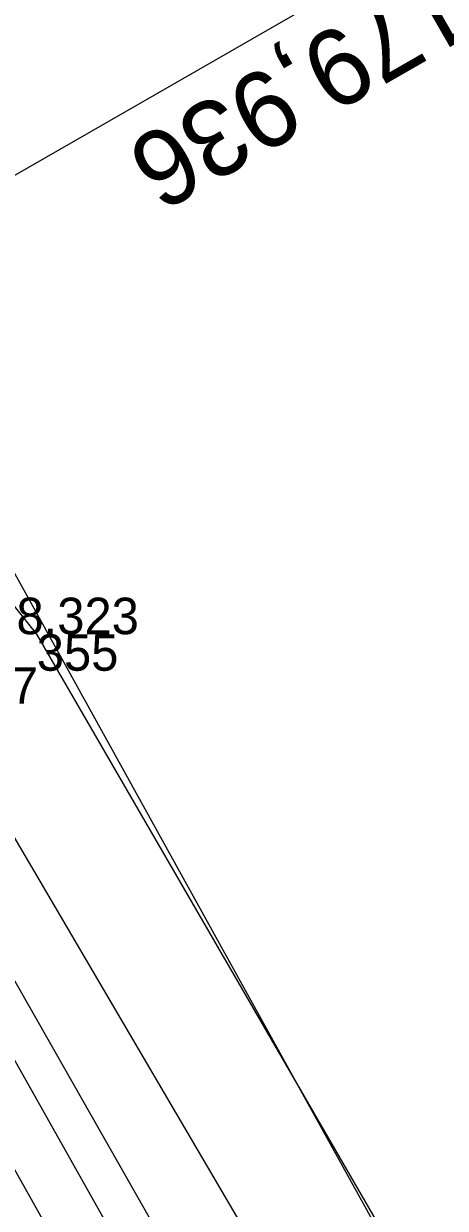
# Model space of a CAD drawing. Extents: x -1234191 to 23050, y -1290331 to -741191.
# Drawn here: x -865304.16 to -865290.33, y -1105803.44 to -1105764.53 of the extents above; entities that cross this region are included whole.
import ezdxf

# ---------------------------------------------------------------- set-up
doc = ezdxf.new("R2010")
doc.units = 0
for name, color, linetype in [('Vrstva 1', 7, 'Continuous'), ('Vrstva 19', 7, 'Continuous'), ('Vrstva 4', 7, 'Continuous'), ('Vrstva 49', 7, 'Continuous'), ('Vrstva 53', 7, 'Continuous'), ('Vrstva 60', 7, 'Continuous'), ('Vrstva 61', 7, 'Continuous')]:
    doc.layers.add(name, color=color, linetype=linetype)

msp = doc.modelspace()

# ---------------------------------------------------------------- linework, layer by layer
at = {"layer": 'Vrstva 1'}
msp.add_lwpolyline([(-865407.195, -1105537.575), (-865404.196, -1105556.916), (-865400.505, -1105576.045), (-865396.019, -1105595.579), (-865390.864, -1105614.993), (-865387.31, -1105627.062), (-865386.583, -1105629.41), (-865385.508, -1105632.843), (-865385.189, -1105633.841), (-865378.995, -1105652.192), (-865371.92, -1105670.917), (-865371.888, -1105670.985), (-865364.336, -1105688.963), (-865356.164, -1105706.667), (-865347.54, -1105724.058), (-865338.705, -1105740.819), (-865331.549, -1105753.838), (-865329.651, -1105757.233), (-865318.339, -1105777.438), (-865311.668, -1105789.318), (-865293.803, -1105821.189)], dxfattribs=at)
at = {"layer": 'Vrstva 19'}
msp.add_line((-865315.958, -1105776.119), (-865271.518, -1105750.556), dxfattribs=at)
at = {"layer": 'Vrstva 4'}
for points in [[(-865415.794, -1105407.513), (-865415.013, -1105426.565), (-865414.095, -1105450.467), (-865411.461, -1105474.692), (-865410.067, -1105496.27), (-865407.861, -1105518.057), (-865405.51, -1105537.281), (-865402.299, -1105556.567), (-865398.435, -1105575.517), (-865393.919, -1105595.097), (-865389.455, -1105614.694), (-865383.953, -1105633.214), (-865377.686, -1105651.781), (-865370.49, -1105670.425), (-865362.745, -1105688.31), (-865354.733, -1105705.921), (-865346.085, -1105723.231), (-865337.304, -1105740.107), (-865328.117, -1105756.476), (-865310.177, -1105788.444), (-865292.191, -1105820.356)], [(-865290.412, -1105820.701), (-865309.044, -1105787.892), (-865315.278, -1105777.501), (-865315.71, -1105777.749), (-865317.243, -1105775.084), (-865316.811, -1105774.836), (-865326.688, -1105756.737), (-865327.874, -1105753.694), (-865328.151, -1105753.201), (-865328.953, -1105752.245), (-865329.085, -1105752.053), (-865330.489, -1105749.795), (-865330.581, -1105749.581), (-865335.947, -1105739.356), (-865344.587, -1105722.614), (-865344.541, -1105720.805), (-865348.241, -1105716.088), (-865347.945, -1105715.864), (-865349.677, -1105712.823), (-865349.47, -1105712.632), (-865353.649, -1105705.349), (-865362.099, -1105687.748), (-865369.612, -1105670.045)]]:
    msp.add_lwpolyline(points, dxfattribs=at)
at = {"layer": 'Vrstva 49'}
for points in [[(-865238.139, -1105906.641), (-865238.886, -1105901.627), (-865259.995, -1105862.894), (-865283.153, -1105820.163), (-865303.735, -1105784.58), (-865311.521, -1105774.799), (-865313.83, -1105776.493), (-865313.548, -1105776.985), (-865315.411, -1105777.27)], [(-865238.139, -1105906.641), (-865245.971, -1105899.377), (-865264.35, -1105861.222), (-865287.233, -1105820.677), (-865307.045, -1105786.866), (-865311.706, -1105776.535), (-865313.122, -1105777.444), (-865315.278, -1105777.501), (-865315.411, -1105777.27)]]:
    msp.add_lwpolyline(points, dxfattribs=at)
at = {"layer": 'Vrstva 53'}
msp.add_lwpolyline([(-865368.27, -1105423.409), (-865367.221, -1105456.517), (-865375.2, -1105489.274), (-865369.701, -1105551.6), (-865370.632, -1105583.906), (-865368.457, -1105603.691), (-865326.497, -1105717.991), (-865321.812, -1105718.794), (-865313.841, -1105726.535), (-865332.544, -1105731.795), (-865234.42, -1105909.3), (-865227.657, -1105917.883)], dxfattribs=at)
at = {"layer": 'Vrstva 60'}
msp.add_line((-865303.735, -1105784.58), (-865303.735, -1105784.58), dxfattribs=at)

# ---------------------------------------------------------------- texts
at = {"layer": 'Vrstva 19'}
msp.add_text('evid. km 179,936', height=2.5, rotation=209.909, dxfattribs=at).set_placement((-865278.847, -1105755.893))
at = {"layer": 'Vrstva 60'}
msp.add_text('355', height=1.2, dxfattribs=at).set_placement((-865303.735, -1105785.78))
at = {"layer": 'Vrstva 61'}
for s, p in [('508.323', (-865306.187, -1105784.58)), ('509.637', (-865309.497, -1105786.866))]:
    msp.add_text(s, height=1.2, dxfattribs=at).set_placement(p)

doc.saveas('drawing.dxf')
